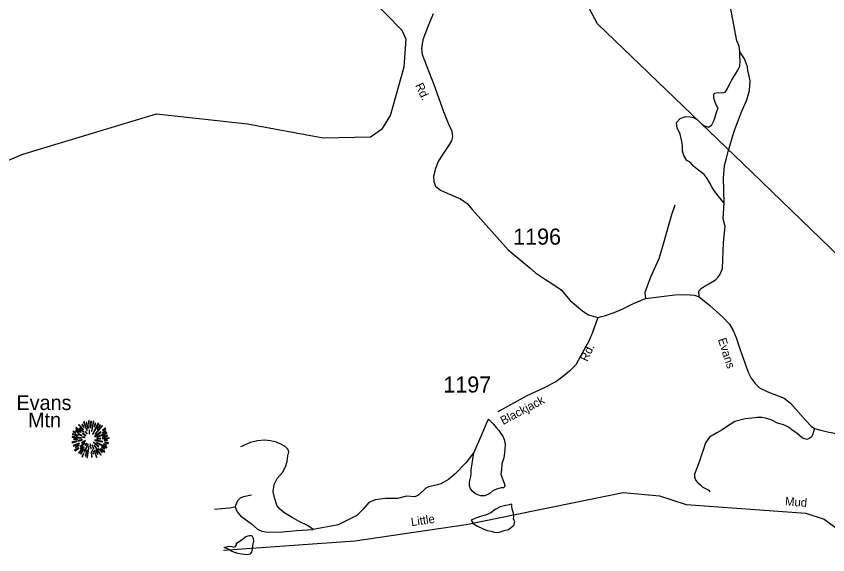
# Model space of a CAD drawing. Extents: x 884530 to 1028605, y 526725 to 653634.
# Drawn here: x 938802 to 945102, y 567505 to 571686 of the extents above; entities that cross this region are included whole.
import ezdxf

# ---------------------------------------------------------------- set-up
doc = ezdxf.new("R2010")
doc.units = 0
for name, color, linetype in [('Exist Geographical Mountain Summit CELL', 7, 'Continuous'), ('Exist Geographical Mountain Summit Label', 7, 'Continuous'), ('Exist Hydrographic Creek Single Shore', 7, 'Continuous'), ('Exist Hydrographic Creek Single Shore Label', 7, 'Continuous'), ('Exist Hydrographic Pond Under 1500 Sq Ft', 7, 'Continuous'), ('Exist Road Non-System Type 51', 7, 'Continuous'), ('Exist Road Secondary Type 41 Attributed', 7, 'Continuous'), ('Exist Road Secondary Type 51 Attributed', 7, 'Continuous'), ('Exist Road Secondary Type 51 Label', 7, 'Continuous'), ('Exist Road Secondary Type 51 Number Label', 7, 'Continuous'), ('Exist Utilities Electrical Transmission Line', 7, 'Continuous')]:
    doc.layers.add(name, color=color, linetype=linetype)

msp = doc.modelspace()

# ---------------------------------------------------------------- linework, layer by layer
at = {"layer": 'Exist Geographical Mountain Summit CELL'}
for points in [[(939284.4, 568512.8), (939320.4, 568475.4), (939323.7, 568477.9), (939288.5, 568517.5)], [(939312, 568514.3), (939327.6, 568492.5), (939329.5, 568493.9), (939316, 568518.3)], [(939322.9, 568536.1), (939349.1, 568469.2), (939352, 568470.3), (939328, 568538.6)], [(939356.7, 568484.1), (939359.3, 568484.8), (939350.2, 568532.8), (939345.8, 568531.7)], [(939361.5, 568545.5), (939365.5, 568493.5), (939368.7, 568493.9), (939367.3, 568546.6)], [(939377.5, 568491.4), (939381.4, 568491.4), (939385.1, 568538.6), (939379.6, 568538.6)], [(939389.5, 568463), (939404.4, 568540.1), (939398.9, 568541.9), (939386.2, 568463.8)], [(939392.7, 568441.2), (939395.6, 568439.4), (939444.3, 568524), (939438.8, 568527.7)], [(939407.2, 568498.2), (939410.5, 568497.1), (939420, 568524), (939415.2, 568525.8)], [(939413.8, 568442.7), (939416, 568440.5), (939471.6, 568504.8), (939467.6, 568509.5)], [(939451.2, 568514.3), (939430.1, 568480.8), (939433.1, 568479.7), (939455.5, 568511)], [(939238.3, 568439), (939279.7, 568429.6), (939280.8, 568432.8), (939239.4, 568443.7)], [(939241.2, 568458.3), (939263.7, 568449.6), (939264.8, 568452.5), (939242.6, 568463.4)], [(939263, 568469.2), (939288.8, 568452.8), (939291, 568455.4), (939265.9, 568473.2)], [(939264.1, 568488.1), (939303.7, 568457.6), (939305.9, 568459.8), (939267.7, 568492.5)], [(939279.7, 568441.2), (939310.2, 568429.2), (939311.3, 568431.4), (939281.9, 568445.3)], [(939292.4, 568485.2), (939325.1, 568456.1), (939327.3, 568458.3), (939295.3, 568490.3)], [(939316, 568446.7), (939341.1, 568427.7), (939343.2, 568430.6), (939318.6, 568449.9)], [(939335.7, 568459.8), (939349.5, 568443.3), (939351.6, 568445.5), (939338.9, 568462.7)], [(939366.9, 568472.1), (939368.3, 568443), (939370.9, 568443.3), (939370.9, 568472.5)], [(939410.5, 568422.7), (939412.3, 568420.2), (939461, 568456.1), (939457.8, 568460.5)], [(939427.5, 568419.8), (939428.7, 568417.5), (939506.8, 568446.3), (939505, 568451)], [(939471.6, 568447.8), (939499.2, 568462.7), (939496.3, 568467.7), (939470.2, 568450.3)], [(939471.6, 568470.7), (939473.4, 568468.1), (939496.3, 568484.4), (939492.6, 568488.1)], [(939234.3, 568380.2), (939235.7, 568375.1), (939271.7, 568385.6), (939269.5, 568388.9)], [(939235.7, 568417.9), (939307.7, 568411), (939308, 568413.9), (939235.7, 568423)], [(939247.8, 568400.5), (939277.5, 568402), (939277.5, 568405.6), (939246.6, 568405.6)], [(939280.1, 568391.5), (939281.1, 568386.7), (939314.2, 568395.1), (939313.5, 568398.7)], [(939307.7, 568377.3), (939309.9, 568372.5), (939338.6, 568387.8), (939337.5, 568391.1)], [(939316.4, 568416.9), (939333.5, 568414.7), (939333.9, 568416.9), (939317.1, 568421.2)], [(939400.8, 568376.2), (939439.2, 568340.9), (939441.8, 568345.3), (939402.6, 568378.4)], [(939411.9, 568393.3), (939472.7, 568381.3), (939473.8, 568385.6), (939413, 568396.9)], [(939426.5, 568407.1), (939426.5, 568404.2), (939456.7, 568404.2), (939457.4, 568409.2)], [(939469.8, 568406), (939522.1, 568409.2), (939522.4, 568413.9), (939470.2, 568409.2)], [(939473.4, 568419.8), (939510.1, 568426.3), (939508.6, 568431.8), (939472, 568422)], [(939484.7, 568394), (939511.2, 568391.8), (939511.2, 568396.1), (939485.1, 568397.2)], [(939488.7, 568376.9), (939517, 568369.6), (939517.7, 568375.1), (939489.7, 568381.3)], [(939244, 568352.5), (939246.6, 568347.9), (939292.1, 568367.8), (939290.6, 568372.5)], [(939255.3, 568315.8), (939258.2, 568311.8), (939286.6, 568332.9), (939284, 568336.2)], [(939261.5, 568336.6), (939290.6, 568353.3), (939288.5, 568356.9), (939259.3, 568341.6)], [(939286.3, 568296.2), (939289.1, 568293.7), (939329.9, 568341.3), (939326.9, 568343.4)], [(939301.5, 568327.5), (939320.8, 568345.6), (939317.4, 568347.9), (939297.1, 568330.7)], [(939297.8, 568346), (939300.7, 568342.3), (939335.3, 568370.7), (939333.5, 568373.3)], [(939326.2, 568327.5), (939301.1, 568288.2), (939304.4, 568285.7), (939330.2, 568325.3)], [(939329.5, 568306), (939333.9, 568304.2), (939360.4, 568362.7), (939357.9, 568363.5)], [(939336.4, 568355.4), (939339.6, 568352.5), (939349.8, 568368.9), (939348, 568370.3)], [(939350.9, 568260.6), (939355.6, 568259.5), (939368.3, 568348.9), (939365.1, 568349.7)], [(939376.4, 568364.6), (939380.3, 568327.5), (939384.7, 568327.8), (939379.6, 568365.3)], [(939392.4, 568355.8), (939401.1, 568326), (939405.1, 568327.8), (939394.5, 568356.9)], [(939402.2, 568289.3), (939396.7, 568319.1), (939393.4, 568319.1), (939397.8, 568288.2)], [(939406.9, 568353.6), (939457.4, 568278.8), (939461, 568281.7), (939409.4, 568354.7)], [(939417.4, 568316.5), (939433.4, 568287.1), (939437.4, 568289.3), (939421.1, 568318)], [(939425.7, 568373.7), (939503.9, 568335.4), (939505.7, 568340.9), (939427.3, 568376.5)], [(939439.2, 568327.8), (939469.4, 568298.7), (939472.7, 568301.3), (939441.4, 568330.3)], [(939455.9, 568328.5), (939486.5, 568302.7), (939489.7, 568306.4), (939457.8, 568331.1)], [(939465, 568339.5), (939490.1, 568326.4), (939492.6, 568330), (939467.2, 568343.4)], [(939479.2, 568363.5), (939500.3, 568355.4), (939502.1, 568359.8), (939480.6, 568366.7)], [(939311.3, 568269), (939316, 568266.1), (939326.9, 568290.8), (939323.7, 568293)], [(939341.1, 568270.8), (939353.1, 568313.6), (939349.5, 568314), (939336.7, 568271.8)], [(939382.5, 568306), (939386.2, 568263.6), (939390.2, 568264.6), (939386.9, 568306)], [(939406.9, 568310.8), (939424.3, 568261), (939428.7, 568262.8), (939409.8, 568311.5)]]:
    msp.add_lwpolyline(points, close=True, dxfattribs=at)
at = {"layer": 'Exist Hydrographic Creek Single Shore'}
for points in [[(936769.2, 569671.7), (936844.8, 569693.1), (937352.9, 569676.3), (937530.9, 569754.8), (937909.6, 570081.9), (938557.9, 570492.2), (938854.2, 570614.3), (939891.2, 570928.1), (940597.3, 570851.6), (941185.3, 570741.3), (941552.6, 570750.3), (941646.6, 570814), (941708.5, 570914.5), (941814, 571293.1), (941830, 571509.3), (941798.9, 571575.6), (941292.3, 572094.4), (941162.5, 572198.8), (940940.1, 572275.5), (940856, 572487.2), (940820, 572645.4), (940748.7, 572748.6)], [(940411.6, 567540.8), (941431.5, 567612.2), (942295.1, 567739.2), (943513, 567987.1), (943795.6, 567961.7), (944001.9, 567895.2), (944933.2, 567827.3), (945073.5, 567781.8), (945268.5, 567640), (945594.3, 567653.2), (946167.5, 567825.4), (946716.9, 567797.9), (946976.1, 567822.2), (948093, 567806.3), (948595.2, 568088.3), (948780.1, 568133.8), (949088, 568114.5)]]:
    msp.add_lwpolyline(points, dxfattribs=at)
at = {"layer": 'Exist Hydrographic Pond Under 1500 Sq Ft'}
for points in [[(942333.4, 567772.7), (942349.2, 567748.9), (942382.1, 567726.5), (942425.6, 567706.7), (942457.3, 567693.5), (942490.2, 567686.9), (942520.6, 567679), (942553.5, 567681.6), (942589.1, 567693.5), (942623.4, 567701.4), (942645.8, 567718.6), (942664.2, 567735.7), (942672.2, 567760.8), (942661.6, 567783.2), (942665.6, 567800.4), (942661.6, 567826.7), (942651.1, 567858.4), (942649.7, 567880.8), (942649.7, 567891.4), (942641.8, 567896.7), (942631.3, 567892.7), (942603.6, 567887.4), (942560.1, 567878.2), (942519.2, 567857.1), (942487.6, 567830.7), (942444.1, 567813.6), (942413.8, 567805.6), (942362.4, 567787.2)], [(940518.1, 567597.2), (940559, 567624.9), (940585.3, 567646), (940613, 567655.2), (940631.5, 567653.9), (940640.7, 567632.8), (940644.6, 567614.3), (940635.4, 567576.1), (940632.8, 567547.1), (940627.5, 567524.6), (940615.6, 567508.8), (940595.9, 567504.9), (940572.1, 567506.2), (940549.7, 567508.8), (940523.4, 567514.1), (940499.6, 567522), (940466, 567536.5), (940451.5, 567545.7), (940437, 567553.7), (940415.9, 567560.3), (940454.2, 567570.8), (940475.2, 567568.2), (940489.7, 567564.2), (940504.2, 567569.5), (940512.2, 567581.4), (940510.8, 567598.5)]]:
    msp.add_lwpolyline(points, close=True, dxfattribs=at)
at = {"layer": 'Exist Road Non-System Type 51'}
for points in [[(944418.7, 571399.6), (944419.4, 571408.8), (944413.4, 571453.8), (944395.3, 571495.4), (944355.2, 571714.2), (944347.5, 571748.2), (944338.4, 571825.6), (944328.8, 571850), (944318.3, 571866.1), (944303.1, 571880), (944281.4, 571884.8), (944256.1, 571880.2), (944182, 571840.2), (944163.3, 571838.2), (944146.2, 571842.2), (944130.9, 571851.1), (944116.1, 571867.6), (944095, 571884.4), (944057, 571953.1), (943974.4, 572106.1)], [(944298.5, 570233.8), (944294, 570429.9), (944301.1, 570527.6), (944315.7, 570585.5), (944328.3, 570636.1), (944375.4, 570793.5), (944435, 570949.1), (944473.1, 571037.8), (944494, 571108.9), (944499.9, 571183.9), (944491.1, 571222.3), (944482.1, 571265.7), (944478.4, 571292.8), (944456.8, 571356.1), (944419.4, 571408.8)], [(944298.5, 570233.8), (944281.9, 570254.2), (944263.4, 570276.9), (944249.6, 570294.6), (944235.8, 570312.9), (944218.7, 570336.8), (944202.3, 570361.9), (944183.5, 570395.1), (944164.7, 570427.3), (944141.4, 570456.8), (944102.2, 570489.8), (944062, 570520.6), (944033.8, 570554.1), (944008.1, 570565.6), (943984.6, 570605.3), (943973.8, 570639.7), (943975.5, 570679.5), (943968.3, 570713.9), (943957.5, 570771.8), (943933.9, 570818.8), (943928.6, 570860.4), (943957.5, 570892.9), (943999.1, 570909.2), (944033.4, 570905.6), (944062.4, 570900.2), (944087.8, 570883.9), (944111.3, 570862.2), (944138.3, 570838.7), (944176.4, 570826), (944203.5, 570844.1), (944218, 570873), (944227, 570903.8), (944239.7, 570941.8), (944250.8, 570972.2), (944239.4, 570993.4), (944227.4, 571018.5), (944218.7, 571049.1), (944217.1, 571065.8), (944218.5, 571080.4), (944224.3, 571089.2), (944249.3, 571093.2), (944280.5, 571092.9), (944305.2, 571098), (944313.4, 571106.6), (944320.7, 571119.3), (944327.7, 571134.1), (944343.4, 571165.8), (944358.6, 571193.7), (944371, 571213.4), (944385.4, 571235.6), (944403.5, 571266.4), (944420.6, 571297.5), (944422.3, 571339.9), (944418.7, 571376), (944418.7, 571399.6)], [(943914, 570220.4), (943888.8, 570143.5), (943824.8, 569916.3), (943789.7, 569802.8), (943724.8, 569659.8), (943681.8, 569540.6), (943686.2, 569494.4)], [(944103, 569508.6), (944101.1, 569551.4), (944122, 569575), (944156.2, 569596), (944177.9, 569609.9), (944206, 569624.8), (944229.6, 569640.6), (944247.9, 569658.9), (944266.3, 569682.6), (944284.4, 569726.6), (944292.5, 569929), (944305.6, 570055), (944289.9, 570112.7), (944298.5, 570233.8)], [(944999.3, 568485), (944984, 568435.6), (944976.2, 568420.1), (944964.2, 568410), (944951.6, 568405.6), (944938.7, 568400.6), (944906, 568410.2), (944863.9, 568447.3), (944824.2, 568474.4), (944796.3, 568495.1), (944771, 568508.4), (944751, 568515.9), (944712, 568527.3), (944662, 568553.8), (944619.3, 568565.9), (944591.5, 568569.9), (944553.1, 568571.1), (944513.5, 568564.9), (944460.3, 568560), (944379.8, 568538.9), (944315.4, 568498.8), (944283.6, 568474), (944241.2, 568452.8), (944184.7, 568417.5), (944152.9, 568375.1), (944134.6, 568317.3), (944122, 568281.6), (944109.9, 568240.2), (944099.4, 568209.9), (944085.7, 568177.2), (944066.7, 568131), (944068.6, 568107.5), (944078.7, 568081.5), (944096, 568061.7), (944113.1, 568047.1), (944132.1, 568031), (944148.5, 568022.3), (944177.8, 568006.9), (944185.5, 567993.9)], [(942467.9, 568558.6), (942507.6, 568517.9), (942527.6, 568493.4), (942547.4, 568469.1), (942564.1, 568447.7), (942579.1, 568424.7), (942590.3, 568399.2), (942596.8, 568361.8), (942596.3, 568324.3), (942591.4, 568292.8), (942586.9, 568257.7), (942572, 568211.1), (942569.4, 568163.9), (942564.1, 568129.8), (942593, 568053.7), (942595.1, 568034.9), (942586, 568025.7), (942566.2, 568024.2), (942531.2, 568015.1), (942500.8, 568001.4), (942477.9, 567980.1), (942439.9, 567963.3), (942404.9, 567961.8), (942366.5, 567976.8), (942345.7, 567995), (942329.2, 568017.4), (942321.4, 568043.3), (942320.2, 568070.1), (942325.2, 568091.4), (942330.8, 568112.4), (942333.2, 568138.8), (942334.8, 568165.3), (942336.7, 568180.2), (942339.7, 568194.9), (942353.8, 568300.1)], [(942467.9, 568558.6), (942456.4, 568534.3), (942417.2, 568441.9), (942353.8, 568300.1)], [(941107.4, 567700.1), (941063.9, 567731.8), (940997.9, 567763.4), (940943.9, 567795.1), (940879.3, 567832), (940843.7, 567865), (940825.2, 567890.1), (940806.8, 567948.1), (940797.6, 567995.6), (940805.5, 568049.7), (940827.9, 568097.2), (940869.4, 568144.7), (940893.1, 568186.9), (940905, 568227.8), (940911.6, 568272.6), (940916.9, 568304.3), (940910.3, 568324.1), (940889.2, 568345.2), (940860.2, 568362.3), (940823.3, 568378.2), (940774.5, 568390), (940729.7, 568395.3), (940674.3, 568390), (940621.6, 568376.9), (940543.8, 568342.6)], [(942353.8, 568300.1), (942293.1, 568219.8), (942206.3, 568131), (942157, 568089.8), (942098.7, 568056.8), (942071.8, 568046.8), (942002.7, 568032.4), (941982.2, 568022.6), (941928.3, 567971.1), (941915.7, 567962.1), (941896.5, 567954.7), (941832.4, 567959.3), (941760.8, 567940.8), (941669.7, 567941), (941589.6, 567930.9), (941539.9, 567911), (941491.4, 567857), (941445.6, 567809.2), (941301.7, 567738.5), (941107.4, 567700.1)], [(940500.3, 567878.2), (940521.4, 567925.7), (940542.5, 567946.8), (940564.9, 567957.3), (940628.2, 567970.5)], [(940342.1, 567858.4), (940396.1, 567865), (940458.1, 567870.3), (940500.3, 567878.2)], [(940500.3, 567878.2), (940517.4, 567837.3), (940542.5, 567807), (940628.2, 567746.3), (940674.3, 567704.1), (940708.6, 567688.2), (940753.4, 567680.3), (940870.7, 567682.9), (940978.8, 567692.2), (941107.4, 567700.1)]]:
    msp.add_lwpolyline(points, dxfattribs=at)
at = {"layer": 'Exist Road Secondary Type 41 Attributed'}
msp.add_lwpolyline([(943318.3, 569347.9), (943274.9, 569230.5), (943246.5, 569164.4), (943182.2, 569047.4), (943145.4, 568978.8), (943098.2, 568930.8), (943039.7, 568883.9), (942991.2, 568848.8), (942890.1, 568796.2), (942765.8, 568739.2), (942540.8, 568613.9)], dxfattribs=at)
at = {"layer": 'Exist Road Secondary Type 51 Attributed'}
for points in [[(942038.6, 571706.1), (941999.1, 571611.5), (941957.3, 571503.6), (941947.6, 571437.1), (941953.4, 571389), (942044.4, 571155.8), (942119.7, 570948), (942156, 570856.5), (942184.4, 570793.8), (942188.6, 570751.1), (942180.3, 570718.5), (942166.1, 570693.5), (942118.4, 570624.1), (942080.9, 570563.1), (942057.4, 570505.4), (942042.4, 570445.2), (942044.8, 570401.1), (942057.9, 570366.7), (942096.7, 570335.7), (942148.3, 570311.5), (942250, 570268.4), (942302.7, 570233.2), (942345.3, 570182.2), (942621.8, 569873.1), (942788.6, 569732.1), (942832.9, 569694.4), (942911.8, 569643), (942959.9, 569612.1), (943031.3, 569561.9), (943103.2, 569480), (943201.7, 569395.9), (943244.8, 569368.8), (943318.3, 569347.9)], [(943318.3, 569347.9), (943345.9, 569355), (943369.5, 569360.2), (943443.7, 569386), (943511.4, 569413.5), (943594.5, 569455.8), (943686.2, 569494.4), (943914.1, 569523.9), (944001.1, 569526.4), (944067.9, 569520.6), (944103, 569508.6), (944185.4, 569441.6), (944286.4, 569348.8), (944340.3, 569294.8), (944368.7, 569247.2), (944393, 569185.3), (944419.6, 569103.6), (944485.3, 568923.2), (944508.3, 568876.8), (944538.3, 568835.9), (944573.3, 568802.1), (944637.3, 568771.3), (944763.1, 568719.9), (944812.8, 568680.8), (944928.2, 568549.5), (944973.3, 568503.6), (944999.3, 568485), (945048.9, 568472.2), (945099, 568458.8), (945236.1, 568434.6)]]:
    msp.add_lwpolyline(points, dxfattribs=at)
at = {"layer": 'Exist Utilities Electrical Transmission Line'}
msp.add_lwpolyline([(945735.9, 569292.4), (944511.8, 570474.8), (943313.9, 571626.5), (942530.7, 573100.6), (941761.7, 574594.1), (941063.9, 576120.3), (940393.7, 577647.3), (939830.8, 578620.8), (939001, 579373.9), (938802.7, 579433), (937171.8, 579811), (935544.6, 580195.5), (933918.8, 580578.7), (932267.9, 580954.5), (931153.7, 581033.3), (928415.8, 581209.1), (925643.8, 581364.6), (922305, 580117.8), (921595.1, 579498.2)], dxfattribs=at)

# ---------------------------------------------------------------- texts
at = {"layer": 'Exist Geographical Mountain Summit Label'}
for s, p in [('Evans', (938803.7, 568628.6)), ('Mtn', (938893.7, 568494.5))]:
    msp.add_text(s, height=114.83, dxfattribs=at).set_placement(p)
at = {"layer": 'Exist Hydrographic Creek Single Shore Label'}
for s, rotation, p in [('Mud', 355.82564, (944769.1, 567888.6)), ('Mud', 355.82564, (944769.1, 567888.6)), ('Little', 8.36804, (941871.2, 567726.6)), ('Little', 8.36804, (941871.2, 567726.6))]:
    msp.add_text(s, height=65.62, rotation=rotation, dxfattribs=at).set_placement(p)
at = {"layer": 'Exist Road Secondary Type 51 Label'}
for s, rotation, p in [('Rd.', 294.50744, (941898.2, 571150.5)), ('Evans', 287.79972, (944248.7, 569177.1)), ('Rd.', 64.35622, (943234.7, 569000.2)), ('Blackjack', 27.90821, (942581.9, 568511.9))]:
    msp.add_text(s, height=65.62, rotation=rotation, dxfattribs=at).set_placement(p)
at = {"layer": 'Exist Road Secondary Type 51 Number Label'}
for s, p in [('1196', (942659.5, 569912.7)), ('1197', (942117.6, 568764.3))]:
    msp.add_text(s, height=125, dxfattribs=at).set_placement(p)

doc.saveas('drawing.dxf')
